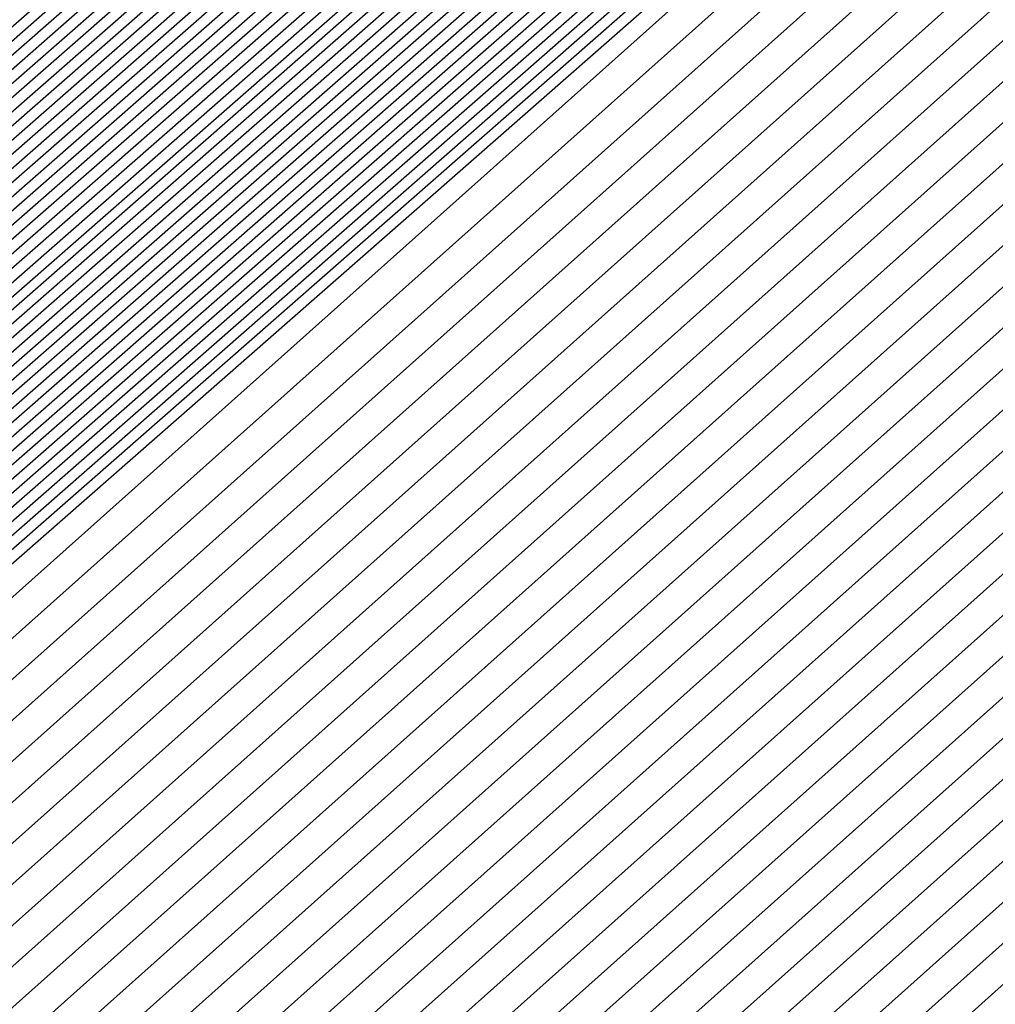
# Model space of a CAD drawing. Extents: x 3249832 to 3255657, y 13789405 to 13793316.
# Tile 975 of 1056: x 3253212.2548 to 3253212.3226, y 13791260.7911 to 13791260.8594. Entities that reach past the tile are written whole.
import ezdxf

# ---------------------------------------------------------------- set-up
doc = ezdxf.new("R2010")
doc.units = 0
doc.header["$LTSCALE"] = 100
doc.header["$MEASUREMENT"] = 0
for name, color, linetype in [('GRATIO_03231_CON', 1, 'CONTINUOUS'), ('GRATIO_0323_ICON', 1, 'CONTINUOUS'), ('TARGETS_EAST', 7, 'CONTINUOUS')]:
    doc.layers.add(name, color=color, linetype=linetype)

# ---------------------------------------------------------------- blocks, each defined once
blk = doc.blocks.new('Gratio_032316_contours')
at = {"layer": 'GRATIO_03231_CON', "color": 5, "linetype": 'Continuous', "flags": 128}
for points in [[(3253201.783872, 13791251.575631), (3253207.962297, 13791257.094121), (3253221.663978, 13791269.109817), (3253235.385379, 13791281.103312), (3253243.2891, 13791288.005418), (3253246.202266, 13791290.547799), (3253246.618132, 13791290.912333), (3253246.719311, 13791291.009249), (3253247.445844, 13791291.662176), (3253249.427128, 13791293.423097), (3253252.979202, 13791296.566073), (3253257.164667, 13791300.253483), (3253260.732765, 13791303.369789), (3253263.019518, 13791305.318945), (3253265.708069, 13791307.582885), (3253271.068337, 13791312.163033), (3253280.44457, 13791320.246378), (3253291.478323, 13791329.762148), (3253300.885471, 13791337.825133)], [(3253201.91738, 13791251.692027), (3253208.077456, 13791257.194129), (3253221.738452, 13791269.174136), (3253235.419113, 13791281.132009), (3253243.299392, 13791288.013593), (3253246.204, 13791290.548325), (3253246.618845, 13791290.911537), (3253246.712605, 13791291.001144), (3253247.385044, 13791291.605387), (3253249.218698, 13791293.235087), (3253252.506087, 13791296.143862), (3253256.379669, 13791299.556502), (3253259.681888, 13791302.440594), (3253261.824728, 13791304.26746), (3253264.498338, 13791306.523363), (3253269.962407, 13791311.198301), (3253279.540643, 13791319.459498), (3253290.812829, 13791329.183071), (3253300.422766, 13791337.422359)], [(3253202.050886, 13791251.808424), (3253208.192618, 13791257.294136), (3253221.812925, 13791269.238459), (3253235.452849, 13791281.160706), (3253243.309684, 13791288.021767), (3253246.205734, 13791290.54885), (3253246.619558, 13791290.910741), (3253246.705899, 13791290.99304), (3253247.324245, 13791291.548597), (3253249.010269, 13791293.047077), (3253252.032972, 13791295.72165), (3253255.594672, 13791298.859521), (3253258.631011, 13791301.5114), (3253260.629938, 13791303.215975), (3253263.288608, 13791305.46384), (3253268.856478, 13791310.233569), (3253278.636718, 13791318.672617), (3253290.147338, 13791328.603992), (3253299.96006, 13791337.019585)], [(3253222.189727, 13791268.956195), (3253208.471011, 13791257.206985), (3253202.184394, 13791251.924823), (3253202.184394, 13791251.924822), (3253208.307777, 13791257.394144), (3253221.887399, 13791269.302782)], [(3253222.336854, 13791269.086923), (3253208.700353, 13791257.408126), (3253202.451409, 13791252.157615), (3253202.45141, 13791252.157615), (3253208.538097, 13791257.594161), (3253222.036346, 13791269.431424)], [(3253222.410417, 13791269.152286), (3253208.815023, 13791257.508695), (3253202.584921, 13791252.274011), (3253202.584918, 13791252.274013), (3253208.653258, 13791257.694169), (3253222.11082, 13791269.495747)], [(3253222.483981, 13791269.217651), (3253208.92969, 13791257.609264), (3253202.718428, 13791252.390411), (3253202.718426, 13791252.39041), (3253208.768418, 13791257.794177), (3253222.185294, 13791269.560071)], [(3253222.557544, 13791269.283014), (3253209.044361, 13791257.709832), (3253202.851936, 13791252.506807), (3253202.851934, 13791252.506806), (3253208.883579, 13791257.894186), (3253222.259767, 13791269.62439)], [(3253222.704671, 13791269.413741), (3253209.273702, 13791257.91097), (3253203.118951, 13791252.739602), (3253203.11895, 13791252.739601), (3253209.113899, 13791258.094202), (3253222.408715, 13791269.753036)], [(3253222.778233, 13791269.479104), (3253209.388373, 13791258.011542), (3253203.252459, 13791252.855998), (3253203.252458, 13791252.855998), (3253209.229059, 13791258.194209), (3253222.483188, 13791269.817355)], [(3253222.851796, 13791269.544469), (3253209.503043, 13791258.112111), (3253203.385966, 13791252.972394), (3253203.385966, 13791252.972394), (3253209.34422, 13791258.294219), (3253222.557662, 13791269.881678)], [(3253222.92536, 13791269.609832), (3253209.617714, 13791258.21268), (3253203.519474, 13791253.08879), (3253203.519474, 13791253.088791), (3253209.459379, 13791258.394226), (3253222.632135, 13791269.946001)], [(3253294.555932, 13791331.784818), (3253282.651333, 13791321.302735), (3253268.603203, 13791309.014447), (3253256.633797, 13791298.600272), (3253249.913733, 13791292.816087), (3253247.407106, 13791290.719974), (3253247.026376, 13791290.445568), (3253246.628672, 13791290.097267), (3253243.849802, 13791287.662521), (3253236.270245, 13791281.099544), (3253223.072487, 13791269.740559), (3253209.847055, 13791258.413819), (3253203.786489, 13791253.321586), (3253203.78649, 13791253.321586), (3253209.689707, 13791258.594234), (3253222.78114, 13791270.074575), (3253235.891608, 13791281.53353), (3253243.79641, 13791288.432975), (3253249.048806, 13791292.998606), (3253256.146548, 13791299.147074), (3253268.135158, 13791309.529006), (3253282.251274, 13791321.730918), (3253294.279297, 13791332.073309)], [(3253294.303412, 13791331.566983), (3253282.46184, 13791321.140397), (3253268.488083, 13791308.917171), (3253256.582029, 13791298.558148), (3253249.897517, 13791292.804611), (3253247.40414, 13791290.719612), (3253247.02543, 13791290.446644), (3253246.629001, 13791290.099378), (3253243.858784, 13791287.672183), (3253236.302787, 13791281.129602), (3253223.14605, 13791269.805922), (3253209.961726, 13791258.514388), (3253203.919997, 13791253.437981), (3253203.919998, 13791253.437982), (3253209.804872, 13791258.694236), (3253222.855652, 13791270.138852), (3253235.925472, 13791281.562076), (3253243.805117, 13791288.439206), (3253249.036009, 13791292.985734), (3253256.097231, 13791299.102201), (3253268.022476, 13791309.42905), (3253282.06389, 13791321.566318), (3253294.028242, 13791331.853946)], [(3253294.050892, 13791331.349147), (3253282.272347, 13791320.978058), (3253268.372959, 13791308.819897), (3253256.53026, 13791298.516025), (3253249.8813, 13791292.793135), (3253247.401173, 13791290.719249), (3253247.024485, 13791290.447721), (3253246.629331, 13791290.101489), (3253243.867765, 13791287.681844), (3253236.335328, 13791281.15966), (3253223.219613, 13791269.871285), (3253210.076396, 13791258.614957), (3253204.053508, 13791253.554381), (3253204.053506, 13791253.554379), (3253209.920037, 13791258.79424), (3253222.930167, 13791270.20313), (3253235.959336, 13791281.590624), (3253243.813823, 13791288.445438), (3253249.023211, 13791292.972861), (3253256.047914, 13791299.057326), (3253267.909792, 13791309.329092), (3253281.876511, 13791321.401718), (3253293.777187, 13791331.634584)], [(3253293.798373, 13791331.131311), (3253282.082854, 13791320.815718), (3253268.257836, 13791308.722622), (3253256.478491, 13791298.473901), (3253249.865083, 13791292.781659), (3253247.398206, 13791290.718887), (3253247.023539, 13791290.448797), (3253246.629661, 13791290.1036), (3253243.876746, 13791287.691505), (3253236.367871, 13791281.189718), (3253223.293177, 13791269.93665), (3253210.191067, 13791258.715525), (3253204.187016, 13791253.670777), (3253204.187014, 13791253.670777), (3253210.035202, 13791258.894242), (3253223.004679, 13791270.267407), (3253235.993201, 13791281.619171), (3253243.82253, 13791288.45167), (3253249.010414, 13791292.959989), (3253255.998597, 13791299.012453), (3253267.79711, 13791309.229136), (3253281.689131, 13791321.237116), (3253293.526131, 13791331.41522)], [(3253281.703867, 13791320.491041), (3253268.027588, 13791308.528072), (3253256.374954, 13791298.389654), (3253249.83265, 13791292.758707), (3253247.392273, 13791290.718163), (3253247.021649, 13791290.45095), (3253246.63032, 13791290.107823), (3253243.894709, 13791287.710827), (3253236.432955, 13791281.249833), (3253223.440304, 13791270.067378), (3253210.420408, 13791258.916665), (3253204.454031, 13791253.903573), (3253204.45403, 13791253.90357), (3253210.265496, 13791259.094286), (3253223.15342, 13791270.396274), (3253236.059978, 13791281.677323), (3253243.494674, 13791288.169109), (3253246.236293, 13791290.558915), (3253246.630942, 13791290.897916), (3253246.976878, 13791291.192818), (3253249.380962, 13791293.27243), (3253255.902209, 13791298.921086), (3253267.57241, 13791309.028745), (3253281.314456, 13791320.907856)], [(3253281.514374, 13791320.328701), (3253267.912464, 13791308.430798), (3253256.323186, 13791298.34753), (3253249.816433, 13791292.747232), (3253247.389307, 13791290.7178), (3253247.020703, 13791290.452026), (3253246.63065, 13791290.109934), (3253243.90369, 13791287.720489), (3253236.465497, 13791281.279891), (3253223.513867, 13791270.132741), (3253210.535079, 13791259.017233), (3253204.587539, 13791254.019969), (3253204.587538, 13791254.019968), (3253210.380657, 13791259.194295), (3253223.22789, 13791270.460601), (3253236.093697, 13791281.706031), (3253243.504926, 13791288.177315), (3253246.237927, 13791290.559532), (3253246.631434, 13791290.897348), (3253246.975681, 13791291.190435), (3253249.366914, 13791293.25849), (3253255.852885, 13791298.876217), (3253267.459724, 13791308.928789), (3253281.127076, 13791320.743256)], [(3253281.324881, 13791320.166363), (3253267.797344, 13791308.333522), (3253256.271417, 13791298.305406), (3253249.800217, 13791292.735756), (3253247.38634, 13791290.717438), (3253247.019758, 13791290.453103), (3253246.630979, 13791290.112045), (3253243.912671, 13791287.73015), (3253236.498039, 13791281.309949), (3253223.587429, 13791270.198103), (3253210.64975, 13791259.117804), (3253204.721046, 13791254.136365), (3253204.721046, 13791254.136365), (3253210.495817, 13791259.294303), (3253223.302356, 13791270.524924), (3253236.127417, 13791281.734739), (3253243.515178, 13791288.185521), (3253246.239562, 13791290.56015), (3253246.631926, 13791290.896781), (3253246.974483, 13791291.188052), (3253249.352866, 13791293.24455), (3253255.803561, 13791298.831348), (3253267.347038, 13791308.828835), (3253280.939697, 13791320.578654)], [(3253281.135387, 13791320.004024), (3253267.68222, 13791308.236247), (3253256.219649, 13791298.263283), (3253249.784, 13791292.72428), (3253247.383374, 13791290.717076), (3253247.018812, 13791290.454179), (3253246.631309, 13791290.114156), (3253243.921652, 13791287.739811), (3253236.530581, 13791281.340006), (3253223.660992, 13791270.263468), (3253210.76442, 13791259.218373), (3253204.854554, 13791254.25276), (3253204.854554, 13791254.252763), (3253210.610976, 13791259.394313), (3253223.376826, 13791270.589251), (3253236.161137, 13791281.763447), (3253243.52543, 13791288.193726), (3253246.241196, 13791290.560768), (3253246.632418, 13791290.896213), (3253246.973286, 13791291.185668), (3253249.338818, 13791293.230609), (3253255.754237, 13791298.786479), (3253267.234354, 13791308.728879), (3253280.752313, 13791320.414054)], [(3253267.451973, 13791308.041697), (3253256.116111, 13791298.179035), (3253249.751567, 13791292.701328), (3253247.377441, 13791290.716351), (3253247.016922, 13791290.456332), (3253246.631968, 13791290.118378), (3253243.939615, 13791287.759133), (3253236.595665, 13791281.400121), (3253223.808119, 13791270.394196), (3253210.993761, 13791259.419512), (3253205.121569, 13791254.485556), (3253205.12157, 13791254.485556), (3253210.841294, 13791259.59433), (3253223.525766, 13791270.717901), (3253236.228576, 13791281.820863), (3253243.545933, 13791288.210138), (3253246.244464, 13791290.562004), (3253246.633402, 13791290.895078), (3253246.970892, 13791291.180901), (3253249.310721, 13791293.202729), (3253255.655588, 13791298.696741), (3253267.008982, 13791308.528971)], [(3253267.336849, 13791307.944423), (3253256.064342, 13791298.136912), (3253249.73535, 13791292.689852), (3253247.374474, 13791290.715989), (3253247.015976, 13791290.457408), (3253246.632298, 13791290.120489), (3253243.948596, 13791287.768794), (3253236.628207, 13791281.430179), (3253223.881683, 13791270.459559), (3253211.108432, 13791259.520081), (3253205.255077, 13791254.601952), (3253205.255078, 13791254.601953), (3253210.956454, 13791259.694338), (3253223.600232, 13791270.782228), (3253236.262295, 13791281.84957), (3253243.556185, 13791288.218343), (3253246.246098, 13791290.562622), (3253246.633894, 13791290.89451), (3253246.969694, 13791291.178518), (3253249.296673, 13791293.188789), (3253255.606265, 13791298.651872), (3253266.896298, 13791308.429015)], [(3253267.221725, 13791307.847149), (3253256.012575, 13791298.094788), (3253249.719134, 13791292.678376), (3253247.371507, 13791290.715627), (3253247.015031, 13791290.458484), (3253246.632628, 13791290.1226), (3253243.957577, 13791287.778456), (3253236.66075, 13791281.460237), (3253223.955246, 13791270.524922), (3253211.223103, 13791259.62065), (3253205.388584, 13791254.718352), (3253205.388586, 13791254.718351), (3253211.071615, 13791259.794345), (3253223.674701, 13791270.846551), (3253236.296016, 13791281.878279), (3253243.566437, 13791288.226549), (3253246.247732, 13791290.56324), (3253246.634385, 13791290.893942), (3253246.968497, 13791291.176134), (3253249.282624, 13791293.174848), (3253255.55694, 13791298.607003), (3253266.783612, 13791308.329061)], [(3253267.106605, 13791307.749872), (3253255.960806, 13791298.052664), (3253249.702917, 13791292.6669), (3253247.368541, 13791290.715265), (3253247.014086, 13791290.459561), (3253246.632957, 13791290.124712), (3253243.966559, 13791287.788117), (3253236.693292, 13791281.490295), (3253224.02881, 13791270.590287), (3253211.337773, 13791259.72122), (3253205.522092, 13791254.834748), (3253205.522094, 13791254.834746), (3253211.186774, 13791259.894355), (3253223.749171, 13791270.910878), (3253236.329735, 13791281.906987), (3253243.576689, 13791288.234755), (3253246.249366, 13791290.563858), (3253246.634877, 13791290.893375), (3253246.9673, 13791291.173751), (3253249.268576, 13791293.160908), (3253255.507616, 13791298.562134), (3253266.670926, 13791308.229105)], [(3253266.876357, 13791307.555324), (3253255.857268, 13791297.968417), (3253249.670483, 13791292.643948), (3253247.362608, 13791290.71454), (3253247.012195, 13791290.461714), (3253246.633616, 13791290.128934), (3253243.984521, 13791287.807439), (3253236.758376, 13791281.55041), (3253224.175936, 13791270.721014), (3253211.567115, 13791259.922358), (3253205.789111, 13791255.067539), (3253205.78911, 13791255.067541), (3253211.417093, 13791260.094372), (3253223.898111, 13791271.039528), (3253236.397174, 13791281.964402), (3253243.597192, 13791288.251166), (3253246.252634, 13791290.565094), (3253246.635861, 13791290.892239), (3253246.964905, 13791291.168984), (3253249.240479, 13791293.133027), (3253255.408968, 13791298.472396), (3253266.445556, 13791308.029197)], [(3253266.761233, 13791307.458048), (3253255.8055, 13791297.926293), (3253249.654267, 13791292.632473), (3253247.359641, 13791290.714178), (3253247.011249, 13791290.46279), (3253246.633946, 13791290.131045), (3253243.993502, 13791287.8171), (3253236.790918, 13791281.580467), (3253224.2495, 13791270.786377), (3253211.681785, 13791260.022928), (3253205.922618, 13791255.183939), (3253205.922618, 13791255.183939), (3253211.532252, 13791260.19438), (3253223.972577, 13791271.103855), (3253236.430893, 13791281.993111), (3253243.607444, 13791288.259371), (3253246.254268, 13791290.565712), (3253246.636353, 13791290.891671), (3253246.963708, 13791291.166601), (3253249.226431, 13791293.119087), (3253255.359643, 13791298.427527), (3253266.33287, 13791307.929241)], [(3253266.64611, 13791307.360774), (3253255.753731, 13791297.884169), (3253249.63805, 13791292.620997), (3253247.356675, 13791290.713816), (3253247.010304, 13791290.463866), (3253246.634276, 13791290.133156), (3253244.002484, 13791287.826761), (3253236.82346, 13791281.610525), (3253224.323063, 13791270.85174), (3253211.796456, 13791260.123497), (3253206.056126, 13791255.300335), (3253206.056126, 13791255.300335), (3253211.647411, 13791260.294389), (3253224.047047, 13791271.168178), (3253236.464614, 13791282.021819), (3253243.617696, 13791288.267577), (3253246.255902, 13791290.566329), (3253246.636845, 13791290.891104), (3253246.962511, 13791291.164217), (3253249.212383, 13791293.105147), (3253255.310319, 13791298.382658), (3253266.220186, 13791307.829287)], [(3253266.530986, 13791307.263499), (3253255.701962, 13791297.842046), (3253249.621834, 13791292.609521), (3253247.353708, 13791290.713453), (3253247.009359, 13791290.464943), (3253246.634605, 13791290.135267), (3253244.011465, 13791287.836423), (3253236.856002, 13791281.640583), (3253224.396627, 13791270.917105), (3253211.911126, 13791260.224066), (3253206.189634, 13791255.416731), (3253206.189634, 13791255.416732), (3253211.762573, 13791260.394397), (3253224.121517, 13791271.232505), (3253236.498333, 13791282.050527), (3253243.627948, 13791288.275783), (3253246.257536, 13791290.566947), (3253246.637337, 13791290.890536), (3253246.961314, 13791291.161834), (3253249.198335, 13791293.091206), (3253255.260994, 13791298.337789), (3253266.1075, 13791307.729333)], [(3253266.300742, 13791307.068949), (3253255.598426, 13791297.757798), (3253249.5894, 13791292.586569), (3253247.347775, 13791290.712729), (3253247.007468, 13791290.467095), (3253246.635265, 13791290.139489), (3253244.029427, 13791287.855745), (3253236.921086, 13791281.700698), (3253224.543752, 13791271.047831), (3253212.140468, 13791260.425205), (3253206.456649, 13791255.649527), (3253206.45665, 13791255.649527), (3253211.992891, 13791260.594414), (3253224.270456, 13791271.361155), (3253236.565772, 13791282.107943), (3253243.648451, 13791288.292194), (3253246.260804, 13791290.568183), (3253246.638321, 13791290.889401), (3253246.958919, 13791291.157067), (3253249.170238, 13791293.063326), (3253255.162346, 13791298.248051), (3253265.88213, 13791307.529423)], [(3253266.185618, 13791306.971675), (3253255.546657, 13791297.715675), (3253249.573183, 13791292.575093), (3253247.344808, 13791290.712367), (3253247.006522, 13791290.468172), (3253246.635594, 13791290.141601), (3253244.038409, 13791287.865406), (3253236.953628, 13791281.730756), (3253224.617315, 13791271.113195), (3253212.255138, 13791260.525774), (3253206.590156, 13791255.765923), (3253206.590158, 13791255.765923), (3253212.10805, 13791260.694424), (3253224.344922, 13791271.425478), (3253236.599492, 13791282.136651), (3253243.658703, 13791288.3004), (3253246.262438, 13791290.568801), (3253246.638812, 13791290.888833), (3253246.957722, 13791291.154684), (3253249.15619, 13791293.049385), (3253255.113022, 13791298.203182), (3253265.769445, 13791307.429467)], [(3253266.070494, 13791306.874399), (3253255.494888, 13791297.673551), (3253249.556967, 13791292.563617), (3253247.341842, 13791290.712004), (3253247.005577, 13791290.469248), (3253246.635924, 13791290.143712), (3253244.04739, 13791287.875067), (3253236.98617, 13791281.760814), (3253224.690879, 13791271.178558), (3253212.369809, 13791260.626345), (3253206.723664, 13791255.882318), (3253206.723666, 13791255.88232), (3253212.22321, 13791260.794431), (3253224.419392, 13791271.489805), (3253236.633212, 13791282.165358), (3253243.668955, 13791288.308605), (3253246.264072, 13791290.569419), (3253246.639304, 13791290.888265), (3253246.956524, 13791291.1523), (3253249.142141, 13791293.035445), (3253255.063697, 13791298.158313), (3253265.656759, 13791307.329513)], [(3253265.955372, 13791306.777124), (3253255.44312, 13791297.631427), (3253249.54075, 13791292.552141), (3253247.338875, 13791290.711642), (3253247.004632, 13791290.470325), (3253246.636254, 13791290.145823), (3253244.056371, 13791287.884728), (3253237.018712, 13791281.790872), (3253224.764442, 13791271.243923), (3253212.48448, 13791260.726913), (3253206.857172, 13791255.998718), (3253206.857174, 13791255.998718), (3253212.338369, 13791260.894441), (3253224.493862, 13791271.554128), (3253236.666931, 13791282.194066), (3253243.679207, 13791288.316811), (3253246.265706, 13791290.570037), (3253246.639796, 13791290.887697), (3253246.955327, 13791291.149917), (3253249.128093, 13791293.021505), (3253255.014373, 13791298.113444), (3253265.544075, 13791307.229559)], [(3253265.725125, 13791306.582574), (3253255.339583, 13791297.54718), (3253249.508317, 13791292.52919), (3253247.332942, 13791290.710918), (3253247.002741, 13791290.472477), (3253246.636913, 13791290.150045), (3253244.074334, 13791287.904051), (3253237.083796, 13791281.850986), (3253224.911569, 13791271.374649), (3253212.713817, 13791260.928053), (3253207.124191, 13791256.23151), (3253207.12419, 13791256.231511), (3253212.568689, 13791261.094458), (3253224.642801, 13791271.682782), (3253236.73437, 13791282.251483), (3253243.69971, 13791288.333222), (3253246.268975, 13791290.571273), (3253246.64078, 13791290.886562), (3253246.952933, 13791291.14515), (3253249.099997, 13791292.993624), (3253254.915725, 13791298.023706), (3253265.318703, 13791307.029649)], [(3253265.610003, 13791306.4853), (3253255.287814, 13791297.505056), (3253249.4921, 13791292.517714), (3253247.329976, 13791290.710555), (3253247.001795, 13791290.473554), (3253246.637243, 13791290.152156), (3253244.083315, 13791287.913712), (3253237.116338, 13791281.881044), (3253224.985132, 13791271.440014), (3253212.828488, 13791261.028621), (3253207.257698, 13791256.34791), (3253207.257698, 13791256.347908), (3253212.683849, 13791261.194466), (3253224.717267, 13791271.747105), (3253236.76809, 13791282.28019), (3253243.709962, 13791288.341428), (3253246.270609, 13791290.571891), (3253246.641272, 13791290.885994), (3253246.951735, 13791291.142767), (3253249.085948, 13791292.979684), (3253254.8664, 13791297.978837), (3253265.206019, 13791306.929695)], [(3253265.494879, 13791306.388026), (3253255.236046, 13791297.462932), (3253249.475884, 13791292.506238), (3253247.327009, 13791290.710193), (3253247.00085, 13791290.47463), (3253246.637572, 13791290.154267), (3253244.092296, 13791287.923373), (3253237.14888, 13791281.911102), (3253225.058696, 13791271.505377), (3253212.943158, 13791261.12919), (3253207.391206, 13791256.464306), (3253207.391205, 13791256.464306), (3253212.799008, 13791261.294475), (3253224.791737, 13791271.811432), (3253236.80181, 13791282.308898), (3253243.720214, 13791288.349633), (3253246.272243, 13791290.572509), (3253246.641764, 13791290.885427), (3253246.950538, 13791291.140383), (3253249.0719, 13791292.965744), (3253254.817076, 13791297.933968), (3253265.093333, 13791306.829739)], [(3253265.379755, 13791306.290749), (3253255.184277, 13791297.420809), (3253249.459667, 13791292.494762), (3253247.324043, 13791290.709831), (3253246.999905, 13791290.475706), (3253246.637902, 13791290.156378), (3253244.101277, 13791287.933034), (3253237.181422, 13791281.94116), (3253225.132259, 13791271.570741), (3253213.057829, 13791261.229761), (3253207.524713, 13791256.580702), (3253207.524713, 13791256.580701), (3253212.914167, 13791261.394483), (3253224.866207, 13791271.875755), (3253236.83553, 13791282.337607), (3253243.730466, 13791288.357839), (3253246.273877, 13791290.573126), (3253246.642256, 13791290.884859), (3253246.949341, 13791291.138), (3253249.057852, 13791292.951803), (3253254.767752, 13791297.889098), (3253264.980647, 13791306.729784)], [(3253265.149509, 13791306.096201), (3253255.08074, 13791297.336561), (3253249.427234, 13791292.47181), (3253247.31811, 13791290.709106), (3253246.998014, 13791290.477859), (3253246.638561, 13791290.160601), (3253244.11924, 13791287.952356), (3253237.246506, 13791282.001275), (3253225.279384, 13791271.701467), (3253213.28717, 13791261.430898), (3253207.791729, 13791256.813497), (3253207.791729, 13791256.813496), (3253213.144488, 13791261.5945), (3253225.015147, 13791272.004405), (3253236.902969, 13791282.395022), (3253243.750969, 13791288.37425), (3253246.277145, 13791290.574362), (3253246.643239, 13791290.883724), (3253246.946946, 13791291.133233), (3253249.029755, 13791292.923923), (3253254.669103, 13791297.799361), (3253264.755277, 13791306.529875)], [(3253265.034385, 13791305.998925), (3253255.028971, 13791297.294438), (3253249.411017, 13791292.460334), (3253247.315143, 13791290.708744), (3253246.997068, 13791290.478935), (3253246.638891, 13791290.162712), (3253244.128221, 13791287.962018), (3253237.279049, 13791282.031333), (3253225.352948, 13791271.766832), (3253213.401841, 13791261.531469), (3253207.925236, 13791256.929893), (3253207.925237, 13791256.929894), (3253213.259647, 13791261.694508), (3253225.089613, 13791272.068732), (3253236.936688, 13791282.42373), (3253243.761221, 13791288.382456), (3253246.278779, 13791290.57498), (3253246.643731, 13791290.883156), (3253246.945749, 13791291.130849), (3253249.015707, 13791292.909983), (3253254.619779, 13791297.754491), (3253264.642591, 13791306.42992)], [(3253264.919264, 13791305.901651), (3253254.977202, 13791297.252314), (3253249.3948, 13791292.448858), (3253247.312176, 13791290.708382), (3253246.996123, 13791290.480012), (3253246.639221, 13791290.164823), (3253244.137203, 13791287.971679), (3253237.311591, 13791282.06139), (3253225.426511, 13791271.832195), (3253213.516511, 13791261.632038), (3253208.058744, 13791257.046289), (3253208.058745, 13791257.04629), (3253213.374806, 13791261.794518), (3253225.164083, 13791272.133057), (3253236.970408, 13791282.452439), (3253243.771473, 13791288.390661), (3253246.280413, 13791290.575598), (3253246.644223, 13791290.882588), (3253246.944552, 13791291.128466), (3253249.001658, 13791292.896042), (3253254.570455, 13791297.709622), (3253264.529907, 13791306.329965)], [(3253264.80414, 13791305.804376), (3253254.925434, 13791297.21019), (3253249.378584, 13791292.437382), (3253247.30921, 13791290.70802), (3253246.995178, 13791290.481088), (3253246.63955, 13791290.166934), (3253244.146184, 13791287.98134), (3253237.344133, 13791282.091448), (3253225.500075, 13791271.89756), (3253213.631182, 13791261.732606), (3253208.192251, 13791257.162689), (3253208.192253, 13791257.162687), (3253213.489966, 13791261.894525), (3253225.238552, 13791272.197382), (3253237.004128, 13791282.481146), (3253243.781725, 13791288.398867), (3253246.282047, 13791290.576216), (3253246.644715, 13791290.88202), (3253246.943355, 13791291.126083), (3253248.98761, 13791292.882102), (3253254.521131, 13791297.664754), (3253264.417221, 13791306.230011)], [(3253264.573894, 13791305.609826), (3253254.821897, 13791297.125943), (3253249.34615, 13791292.414431), (3253247.303277, 13791290.707295), (3253246.993287, 13791290.483241), (3253246.640209, 13791290.171156), (3253244.164146, 13791288.000663), (3253237.409217, 13791282.151563), (3253225.647202, 13791272.028285), (3253213.860523, 13791261.933746), (3253208.459267, 13791257.395481), (3253208.459267, 13791257.395482), (3253213.720284, 13791262.094543), (3253225.387492, 13791272.326032), (3253237.071567, 13791282.538562), (3253243.802228, 13791288.415278), (3253246.285315, 13791290.577452), (3253246.645699, 13791290.880885), (3253246.94096, 13791291.121316), (3253248.959514, 13791292.854222), (3253254.422482, 13791297.575015), (3253264.191851, 13791306.030101)], [(3253264.45877, 13791305.512552), (3253254.770128, 13791297.083819), (3253249.329934, 13791292.402955), (3253247.30031, 13791290.706933), (3253246.992341, 13791290.484317), (3253246.640539, 13791290.173268), (3253244.173127, 13791288.010324), (3253237.441759, 13791282.181621), (3253225.720765, 13791272.09365), (3253213.975194, 13791262.034314), (3253208.592778, 13791257.51188), (3253208.592775, 13791257.511878), (3253213.835445, 13791262.194552), (3253225.461958, 13791272.390357), (3253237.105286, 13791282.56727), (3253243.81248, 13791288.423484), (3253246.286949, 13791290.57807), (3253246.646191, 13791290.880317), (3253246.939763, 13791291.118932), (3253248.945465, 13791292.840281), (3253254.373158, 13791297.530146), (3253264.079166, 13791305.930146)], [(3253264.343648, 13791305.415276), (3253254.71836, 13791297.041695), (3253249.313717, 13791292.391479), (3253247.297344, 13791290.706571), (3253246.991396, 13791290.485394), (3253246.640869, 13791290.175379), (3253244.182109, 13791288.019985), (3253237.474301, 13791282.211679), (3253225.794328, 13791272.159013), (3253214.089865, 13791262.134885), (3253208.726286, 13791257.628276), (3253208.726283, 13791257.628275), (3253213.950605, 13791262.29456), (3253225.536428, 13791272.454682), (3253237.139007, 13791282.595978), (3253243.822732, 13791288.43169), (3253246.288583, 13791290.578688), (3253246.646683, 13791290.87975), (3253246.938566, 13791291.116549), (3253248.931417, 13791292.826341), (3253254.323834, 13791297.485277), (3253263.96648, 13791305.830192)], [(3253264.228524, 13791305.318001), (3253254.666591, 13791296.999572), (3253249.2975, 13791292.380003), (3253247.294377, 13791290.706208), (3253246.990451, 13791290.48647), (3253246.641198, 13791290.17749), (3253244.19109, 13791288.029646), (3253237.506843, 13791282.241737), (3253225.867892, 13791272.224376), (3253214.204535, 13791262.235454), (3253208.859793, 13791257.744672), (3253208.859791, 13791257.744673), (3253214.065764, 13791262.394569), (3253225.610898, 13791272.519009), (3253237.172726, 13791282.624686), (3253243.832984, 13791288.439895), (3253246.290217, 13791290.579306), (3253246.647175, 13791290.879182), (3253246.937368, 13791291.114165), (3253248.917369, 13791292.812401), (3253254.27451, 13791297.440408), (3253263.853796, 13791305.730237)], [(3253263.998279, 13791305.123451), (3253254.563054, 13791296.915324), (3253249.265067, 13791292.357051), (3253247.288444, 13791290.705484), (3253246.98856, 13791290.488623), (3253246.641858, 13791290.181712), (3253244.209052, 13791288.048968), (3253237.571927, 13791282.301851), (3253226.015019, 13791272.355104), (3253214.433876, 13791262.436593), (3253209.126809, 13791257.977468), (3253209.126807, 13791257.977466), (3253214.296083, 13791262.594587), (3253225.759837, 13791272.647659), (3253237.240165, 13791282.682102), (3253243.853487, 13791288.456307), (3253246.293485, 13791290.580541), (3253246.648158, 13791290.878047), (3253246.934974, 13791291.109399), (3253248.889272, 13791292.78452), (3253254.175861, 13791297.35067), (3253263.628424, 13791305.530326)], [(3253263.883155, 13791305.026177), (3253254.511285, 13791296.873201), (3253249.24885, 13791292.345575), (3253247.285477, 13791290.705122), (3253246.987614, 13791290.489699), (3253246.642187, 13791290.183823), (3253244.218034, 13791288.05863), (3253237.60447, 13791282.331909), (3253226.08858, 13791272.420468), (3253214.548547, 13791262.537162), (3253209.260316, 13791258.093864), (3253209.260315, 13791258.093863), (3253214.411242, 13791262.694594), (3253225.834303, 13791272.711984), (3253237.273884, 13791282.71081), (3253243.863739, 13791288.464512), (3253246.295119, 13791290.581159), (3253246.64865, 13791290.877479), (3253246.933777, 13791291.107015), (3253248.875224, 13791292.77058), (3253254.126537, 13791297.305801), (3253263.51574, 13791305.430372)], [(3253263.768031, 13791304.928903), (3253254.459517, 13791296.831077), (3253249.232634, 13791292.334099), (3253247.282511, 13791290.704759), (3253246.986669, 13791290.490776), (3253246.642517, 13791290.185934), (3253244.227015, 13791288.068291), (3253237.637011, 13791282.361967), (3253226.162144, 13791272.485831), (3253214.663218, 13791262.637731), (3253209.393824, 13791258.21026), (3253209.393823, 13791258.210261), (3253214.526403, 13791262.794604), (3253225.908773, 13791272.776309), (3253237.307605, 13791282.739518), (3253243.873991, 13791288.472718), (3253246.296754, 13791290.581777), (3253246.649142, 13791290.876911), (3253246.932579, 13791291.104632), (3253248.861175, 13791292.756639), (3253254.077212, 13791297.260932), (3253263.403054, 13791305.330417)], [(3253263.652909, 13791304.831626), (3253254.407748, 13791296.788953), (3253249.216417, 13791292.322623), (3253247.279544, 13791290.704397), (3253246.985724, 13791290.491852), (3253246.642847, 13791290.188045), (3253244.235996, 13791288.077952), (3253237.669553, 13791282.392025), (3253226.235707, 13791272.551194), (3253214.777888, 13791262.738301), (3253209.527331, 13791258.326659), (3253209.527331, 13791258.326658), (3253214.641562, 13791262.894612), (3253225.983243, 13791272.840634), (3253237.341324, 13791282.768226), (3253243.884243, 13791288.480923), (3253246.298388, 13791290.582395), (3253246.649634, 13791290.876343), (3253246.931382, 13791291.102248), (3253248.847127, 13791292.742699), (3253254.027888, 13791297.216063), (3253263.290368, 13791305.230462)], [(3253226.382834, 13791272.681922), (3253215.00723, 13791262.939439), (3253209.794347, 13791258.559451), (3253209.794347, 13791258.559452), (3253214.871881, 13791263.094629), (3253226.132183, 13791272.969284)], [(3253226.456398, 13791272.747287), (3253215.1219, 13791263.040009), (3253209.927854, 13791258.675849), (3253209.927855, 13791258.675849), (3253214.98704, 13791263.194638), (3253226.206649, 13791273.03361)], [(3253226.529961, 13791272.81265), (3253215.236571, 13791263.140578), (3253210.061362, 13791258.792247), (3253210.061363, 13791258.792246), (3253215.102201, 13791263.294646), (3253226.281118, 13791273.097935)], [(3253226.603525, 13791272.878012), (3253215.351241, 13791263.241147), (3253210.194873, 13791258.908643), (3253210.194871, 13791258.908643), (3253215.217361, 13791263.394654), (3253226.355588, 13791273.16226)], [(3253226.750651, 13791273.00874), (3253215.580581, 13791263.442286), (3253210.461888, 13791259.141436), (3253210.461887, 13791259.141437), (3253215.447679, 13791263.594671), (3253226.504528, 13791273.29091)], [(3253226.824215, 13791273.074105), (3253215.695251, 13791263.542855), (3253210.595396, 13791259.257834), (3253210.595395, 13791259.257834), (3253215.562839, 13791263.69468), (3253226.578994, 13791273.355235)], [(3253226.897776, 13791273.139468), (3253215.809922, 13791263.643426), (3253210.728904, 13791259.37423), (3253210.728903, 13791259.374231), (3253215.677998, 13791263.794688), (3253226.653464, 13791273.41956)], [(3253226.97134, 13791273.204831), (3253215.924593, 13791263.743994), (3253210.862411, 13791259.490628), (3253210.862411, 13791259.490628), (3253215.793159, 13791263.894698)]]:
    blk.add_lwpolyline(points, dxfattribs=at)
at = {"layer": 'GRATIO_0323_ICON', "color": 7, "linetype": 'Continuous', "flags": 128}
for points in [[(3253201.650364, 13791251.459234), (3253207.847138, 13791256.994112), (3253221.589505, 13791269.045494), (3253235.351644, 13791281.074615), (3253243.278808, 13791287.997244), (3253246.200531, 13791290.547274), (3253246.617418, 13791290.913129), (3253246.726017, 13791291.017353), (3253247.506643, 13791291.718966), (3253249.635558, 13791293.611107), (3253253.452317, 13791296.988284), (3253257.949664, 13791300.950463), (3253261.783641, 13791304.298983), (3253264.214308, 13791306.370431), (3253266.917799, 13791308.642407), (3253272.174266, 13791313.127766), (3253281.348498, 13791321.033258), (3253292.143814, 13791330.341225), (3253301.348177, 13791338.227907)], [(3253222.263291, 13791269.021558), (3253208.585682, 13791257.307554), (3253202.317902, 13791252.041219), (3253202.317902, 13791252.041219), (3253208.422938, 13791257.494154), (3253221.961873, 13791269.367105)], [(3253222.631108, 13791269.348376), (3253209.159031, 13791257.810401), (3253202.985444, 13791252.623202), (3253202.985442, 13791252.623203), (3253208.998738, 13791257.994194), (3253222.334241, 13791269.688713)], [(3253294.808451, 13791332.002654), (3253282.840827, 13791321.465075), (3253268.718327, 13791309.111721), (3253256.685565, 13791298.642396), (3253249.92995, 13791292.827563), (3253247.410073, 13791290.720336), (3253247.027321, 13791290.444492), (3253246.628342, 13791290.095156), (3253243.840821, 13791287.65286), (3253236.237703, 13791281.069487), (3253222.998923, 13791269.675195), (3253209.732385, 13791258.313249), (3253203.652982, 13791253.20519), (3253203.652982, 13791253.205189), (3253209.574542, 13791258.494232), (3253222.706628, 13791270.010298), (3253235.857744, 13791281.504982), (3253243.787703, 13791288.426743), (3253249.061604, 13791293.011479), (3253256.195865, 13791299.191949), (3253268.247842, 13791309.628962), (3253282.438653, 13791321.895519), (3253294.530352, 13791332.292673)], [(3253281.89336, 13791320.65338), (3253268.142712, 13791308.625346), (3253256.426723, 13791298.431777), (3253249.848867, 13791292.770183), (3253247.39524, 13791290.718525), (3253247.022594, 13791290.449873), (3253246.62999, 13791290.105711), (3253243.885727, 13791287.701166), (3253236.400413, 13791281.219776), (3253223.36674, 13791270.002013), (3253210.305738, 13791258.816096), (3253204.320523, 13791253.787173), (3253204.320522, 13791253.787174), (3253210.150337, 13791258.994278), (3253223.078951, 13791270.331951), (3253236.026258, 13791281.648614), (3253243.484422, 13791288.160904), (3253246.234659, 13791290.558297), (3253246.63045, 13791290.898484), (3253246.978075, 13791291.195202), (3253249.395011, 13791293.286371), (3253255.951534, 13791298.965955), (3253267.685094, 13791309.128699), (3253281.501835, 13791321.072455)], [(3253280.945894, 13791319.841684), (3253267.567096, 13791308.138973), (3253256.16788, 13791298.221159), (3253249.767783, 13791292.712804), (3253247.380407, 13791290.716714), (3253247.017867, 13791290.455255), (3253246.631639, 13791290.116267), (3253243.930634, 13791287.749472), (3253236.563123, 13791281.370064), (3253223.734556, 13791270.328831), (3253210.879091, 13791259.318942), (3253204.988061, 13791254.36916), (3253204.988062, 13791254.369158), (3253210.726135, 13791259.49432), (3253223.451296, 13791270.653578), (3253236.194856, 13791281.792155), (3253243.535681, 13791288.201932), (3253246.24283, 13791290.561386), (3253246.63291, 13791290.895645), (3253246.972089, 13791291.183285), (3253249.324769, 13791293.216669), (3253255.704912, 13791298.74161), (3253267.121668, 13791308.628925), (3253280.564934, 13791320.249454)], [(3253266.991481, 13791307.652598), (3253255.909037, 13791298.01054), (3253249.6867, 13791292.655425), (3253247.365574, 13791290.714902), (3253247.01314, 13791290.460637), (3253246.633287, 13791290.126823), (3253243.97554, 13791287.797778), (3253236.725834, 13791281.520353), (3253224.102373, 13791270.655649), (3253211.452444, 13791259.821789), (3253205.655603, 13791254.951144), (3253205.655602, 13791254.951144), (3253211.301934, 13791259.994362), (3253223.823641, 13791270.975201), (3253236.363455, 13791281.935695), (3253243.58694, 13791288.24296), (3253246.251, 13791290.564476), (3253246.635369, 13791290.892807), (3253246.966103, 13791291.171368), (3253249.254528, 13791293.146968), (3253255.458291, 13791298.517265), (3253266.558242, 13791308.129151)], [(3253266.415864, 13791307.166223), (3253255.650194, 13791297.799922), (3253249.605617, 13791292.598045), (3253247.350742, 13791290.713091), (3253247.008413, 13791290.466019), (3253246.634935, 13791290.137378), (3253244.020446, 13791287.846084), (3253236.888544, 13791281.670641), (3253224.470188, 13791270.982468), (3253212.025797, 13791260.324637), (3253206.323141, 13791255.533131), (3253206.323142, 13791255.53313), (3253211.877732, 13791260.494407), (3253224.195986, 13791271.296828), (3253236.532053, 13791282.079234), (3253243.6382, 13791288.283988), (3253246.25917, 13791290.567565), (3253246.637829, 13791290.889968), (3253246.960116, 13791291.15945), (3253249.184286, 13791293.077266), (3253255.21167, 13791298.29292), (3253265.994814, 13791307.629377)], [(3253265.840248, 13791306.67985), (3253255.391351, 13791297.589303), (3253249.524534, 13791292.540666), (3253247.335909, 13791290.71128), (3253247.003686, 13791290.471401), (3253246.636583, 13791290.147934), (3253244.065352, 13791287.894389), (3253237.051254, 13791281.820929), (3253224.838006, 13791271.309286), (3253212.59915, 13791260.827482), (3253206.990679, 13791256.115114), (3253206.990682, 13791256.115115), (3253212.45353, 13791260.994449), (3253224.568332, 13791271.618455), (3253236.700651, 13791282.222775), (3253243.689459, 13791288.325016), (3253246.267341, 13791290.570655), (3253246.640288, 13791290.88713), (3253246.95413, 13791291.147533), (3253249.114045, 13791293.007565), (3253254.965049, 13791298.068575), (3253265.431389, 13791307.129603)], [(3253265.264633, 13791306.193475), (3253255.132509, 13791297.378685), (3253249.44345, 13791292.483286), (3253247.321076, 13791290.709469), (3253246.998959, 13791290.476783), (3253246.638232, 13791290.15849), (3253244.110259, 13791287.942695), (3253237.213964, 13791281.971218), (3253225.205823, 13791271.636104), (3253213.172499, 13791261.33033), (3253207.658221, 13791256.697101), (3253207.658221, 13791256.697099), (3253213.029327, 13791261.494493), (3253224.940677, 13791271.940082), (3253236.869249, 13791282.366314), (3253243.740718, 13791288.366045), (3253246.275511, 13791290.573744), (3253246.642748, 13791290.884291), (3253246.948144, 13791291.135616), (3253249.043803, 13791292.937863), (3253254.718428, 13791297.84423), (3253264.867963, 13791306.62983)], [(3253264.689016, 13791305.7071), (3253254.873665, 13791297.168066), (3253249.362367, 13791292.425906), (3253247.306243, 13791290.707657), (3253246.994232, 13791290.482165), (3253246.63988, 13791290.169045), (3253244.155165, 13791287.991001), (3253237.376675, 13791282.121506), (3253225.573638, 13791271.962922), (3253213.745853, 13791261.833177), (3253208.325759, 13791257.279085), (3253208.325759, 13791257.279085), (3253213.605125, 13791261.994535), (3253225.313022, 13791272.261707), (3253237.037847, 13791282.509854), (3253243.791977, 13791288.407073), (3253246.283681, 13791290.576834), (3253246.645207, 13791290.881453), (3253246.942157, 13791291.123699), (3253248.973562, 13791292.868162), (3253254.471807, 13791297.619884), (3253264.304535, 13791306.130056)], [(3253264.113401, 13791305.220727), (3253254.614823, 13791296.957448), (3253249.281284, 13791292.368527), (3253247.291411, 13791290.705846), (3253246.989505, 13791290.487546), (3253246.641528, 13791290.179601), (3253244.200071, 13791288.039307), (3253237.539385, 13791282.271795), (3253225.941455, 13791272.289741), (3253214.319206, 13791262.336023), (3253208.993301, 13791257.861068), (3253208.993299, 13791257.86107), (3253214.180923, 13791262.494577), (3253225.685367, 13791272.583334), (3253237.206446, 13791282.653394), (3253243.843236, 13791288.448101), (3253246.291851, 13791290.579923), (3253246.647666, 13791290.878614), (3253246.936171, 13791291.111782), (3253248.90332, 13791292.79846), (3253254.225185, 13791297.395539), (3253263.74111, 13791305.630282)], [(3253226.309271, 13791272.616559), (3253214.892559, 13791262.83887), (3253209.660839, 13791258.443055), (3253209.660839, 13791258.443054), (3253214.756722, 13791262.994621), (3253226.057713, 13791272.904959)], [(3253226.677088, 13791272.943377), (3253215.465912, 13791263.341718), (3253210.328381, 13791259.02504), (3253210.328379, 13791259.02504), (3253215.33252, 13791263.494663), (3253226.430058, 13791273.226585)], [(3253216.039263, 13791263.844563), (3253210.995919, 13791259.607026), (3253210.995919, 13791259.607025), (3253215.908318, 13791263.994705)]]:
    blk.add_lwpolyline(points, dxfattribs=at)

msp = doc.modelspace()

# ---------------------------------------------------------------- block references
at = {"layer": 'TARGETS_EAST'}
msp.add_blockref('Gratio_032316_contours', (0, 0), dxfattribs=at)

doc.saveas('drawing.dxf')
